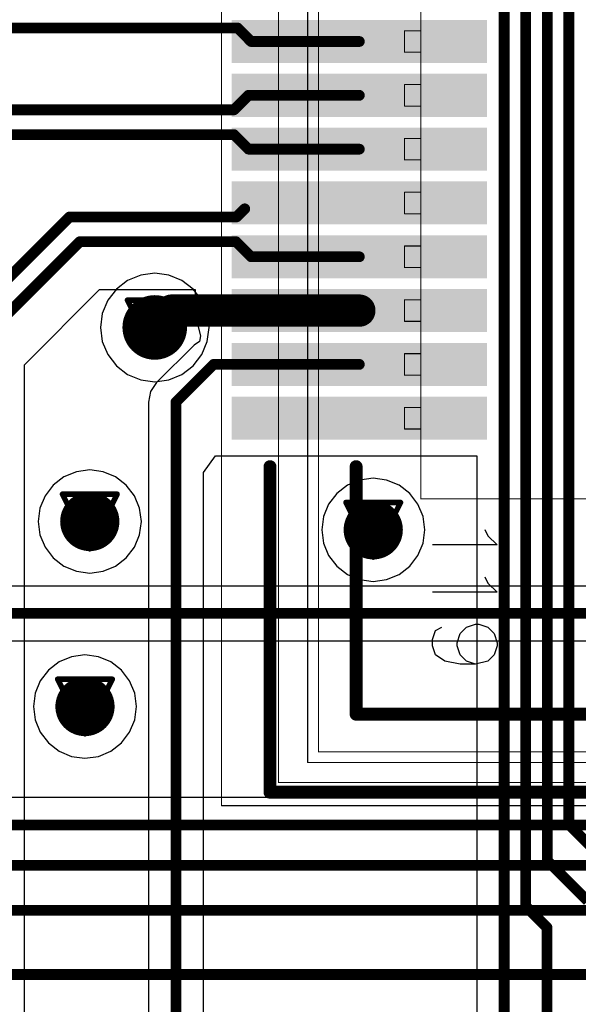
# Model space of a CAD drawing. Header units: millimetres. Extents: x 138 to 555, y 26 to 334.
# Tile 528 of 656: x 289 to 294, y 203 to 212. Entities that reach past the tile are written whole.
import ezdxf

# ---------------------------------------------------------------- set-up
doc = ezdxf.new("R2010")
doc.units = ezdxf.units.MM
for name, color, linetype in [('BottomLayer', 5, 'Continuous'), ('DrillDrawing', 1, 'Continuous'), ('Mechanical20', 56, 'Continuous'), ('Mechanical27', 56, 'Continuous'), ('MidLayer1', 16, 'Continuous'), ('MidLayer2', 76, 'Continuous'), ('MidLayer3', 90, 'Continuous'), ('MidLayer4', 156, 'Continuous'), ('MultiLayer', 9, 'Continuous'), ('TopLayer', 1, 'Continuous'), ('TopOverlay', 2, 'Continuous'), ('TopPaste', 8, 'Continuous'), ('TopSolder', 216, 'Continuous'), ('ViaHoleLayer', 16, 'Continuous')]:
    doc.layers.add(name, color=color, linetype=linetype)

# ---------------------------------------------------------------- blocks, each defined once
blk = doc.blocks.new('CON_SAMTEC_QSH_060_01_L_D_A_944')
at = {"layer": 'Mechanical20', "const_width": 0.01}
for points in [[(20.85, -4.15), (20.85, 3.95)], [(20.85, -4.15), (-20.85, -4.15)]]:
    blk.add_lwpolyline(points, dxfattribs=at)
at = {"layer": 'Mechanical20', "const_width": 0.005}
blk.add_lwpolyline([(20.8475, -4.15, 1), (20.8525, -4.15, 1)], format="xyb", close=True, dxfattribs=at)
blk.add_lwpolyline([(20.8475, -4.15, 1), (20.8525, -4.15, 1)], format="xyb", close=True, dxfattribs=at)
at = {"layer": 'Mechanical27'}
for p, q in [((18.3416, -1.6758), (18.4272, -1.5901)), ((18.4272, -1.5901), (18.4272, -2.1899)), ((18.7815, -1.6758), (18.8672, -1.5901)), ((18.8672, -1.5901), (18.8672, -2.1899)), ((19.1928, -1.6758), (19.2499, -1.6186)), ((19.2499, -1.6186), (19.3356, -1.5901)), ((19.3356, -1.5901), (19.3642, -1.5901)), ((19.3642, -1.5901), (19.4499, -1.6186)), ((19.4499, -1.6186), (19.507, -1.6758)), ((18.2844, -1.7043), (18.3416, -1.6758)), ((18.7243, -1.7043), (18.7815, -1.6758)), ((19.1642, -1.7615), (19.1928, -1.6758)), ((19.507, -1.6758), (19.5356, -1.79)), ((19.1642, -1.79), (19.1642, -1.7615)), ((19.1928, -1.8757), (19.1642, -1.79)), ((19.5356, -1.79), (19.507, -1.8757)), ((19.5356, -1.79), (19.5356, -1.9328)), ((19.2499, -1.9328), (19.1928, -1.8757)), ((19.507, -1.8757), (19.4499, -1.9328)), ((19.3356, -1.9614), (19.2499, -1.9328)), ((19.3642, -1.9614), (19.3356, -1.9614)), ((19.4499, -1.9328), (19.3642, -1.9614)), ((19.5356, -1.9328), (19.507, -2.0757)), ((19.507, -2.0757), (19.4499, -2.1614)), ((19.2214, -2.1614), (19.1928, -2.1042)), ((19.3071, -2.1899), (19.2214, -2.1614)), ((19.3642, -2.1899), (19.3071, -2.1899)), ((19.4499, -2.1614), (19.3642, -2.1899))]:
    blk.add_line(p, q, dxfattribs=at)
at = {"layer": 'Mechanical27', "const_width": 0.01}
for points in [[(20.635, -3.62), (20.635, 3.62)], [(20.45, -3.35), (20.45, 1.5)], [(20.35, -3.25), (20.35, 1.4)], [(18, -2.3), (18, -0.25)], [(18, -2.3), (2, -2.3)], [(13.85, -2.3), (13.65, -2.3)], [(13.65, -2.45), (13.65, -2.3)], [(13.85, -2.45), (13.85, -2.3)], [(14.35, -2.3), (14.15, -2.3)], [(14.15, -2.45), (14.15, -2.3)], [(14.35, -2.45), (14.35, -2.3)], [(14.85, -2.3), (14.65, -2.3)], [(14.65, -2.45), (14.65, -2.3)], [(14.85, -2.45), (14.85, -2.3)], [(15.35, -2.3), (15.15, -2.3)], [(15.15, -2.45), (15.15, -2.3)], [(15.35, -2.45), (15.35, -2.3)], [(15.85, -2.3), (15.65, -2.3)], [(15.65, -2.45), (15.65, -2.3)], [(15.85, -2.45), (15.85, -2.3)], [(16.35, -2.3), (16.15, -2.3)], [(16.15, -2.45), (16.15, -2.3)], [(16.35, -2.45), (16.35, -2.3)], [(16.85, -2.3), (16.65, -2.3)], [(16.65, -2.45), (16.65, -2.3)], [(16.85, -2.45), (16.85, -2.3)], [(17.35, -2.3), (17.15, -2.3)], [(17.15, -2.45), (17.15, -2.3)], [(17.35, -2.45), (17.35, -2.3)], [(13.85, -2.45), (13.65, -2.45)], [(14.35, -2.45), (14.15, -2.45)], [(14.85, -2.45), (14.65, -2.45)], [(15.35, -2.45), (15.15, -2.45)], [(15.85, -2.45), (15.65, -2.45)], [(16.35, -2.45), (16.15, -2.45)], [(16.85, -2.45), (16.65, -2.45)], [(17.35, -2.45), (17.15, -2.45)], [(20.35, -3.25), (-20.35, -3.25)], [(20.45, -3.35), (-20.45, -3.35)], [(20.635, -3.62), (-20.635, -3.62)]]:
    blk.add_lwpolyline(points, dxfattribs=at)
at = {"layer": 'Mechanical27', "const_width": 0.005}
for points in [[(13.6475, -2.3, 1), (13.6525, -2.3, 1)], [(13.6475, -2.3, 1), (13.6525, -2.3, 1)], [(13.8475, -2.3, 1), (13.8525, -2.3, 1)], [(13.8475, -2.3, 1), (13.8525, -2.3, 1)], [(14.1475, -2.3, 1), (14.1525, -2.3, 1)], [(14.1475, -2.3, 1), (14.1525, -2.3, 1)], [(14.3475, -2.3, 1), (14.3525, -2.3, 1)], [(14.3475, -2.3, 1), (14.3525, -2.3, 1)], [(14.6475, -2.3, 1), (14.6525, -2.3, 1)], [(14.6475, -2.3, 1), (14.6525, -2.3, 1)], [(14.8475, -2.3, 1), (14.8525, -2.3, 1)], [(14.8475, -2.3, 1), (14.8525, -2.3, 1)], [(15.1475, -2.3, 1), (15.1525, -2.3, 1)], [(15.1475, -2.3, 1), (15.1525, -2.3, 1)], [(15.3475, -2.3, 1), (15.3525, -2.3, 1)], [(15.3475, -2.3, 1), (15.3525, -2.3, 1)], [(15.6475, -2.3, 1), (15.6525, -2.3, 1)], [(15.6475, -2.3, 1), (15.6525, -2.3, 1)], [(15.8475, -2.3, 1), (15.8525, -2.3, 1)], [(15.8475, -2.3, 1), (15.8525, -2.3, 1)], [(16.1475, -2.3, 1), (16.1525, -2.3, 1)], [(16.1475, -2.3, 1), (16.1525, -2.3, 1)], [(16.3475, -2.3, 1), (16.3525, -2.3, 1)], [(16.3475, -2.3, 1), (16.3525, -2.3, 1)], [(16.6475, -2.3, 1), (16.6525, -2.3, 1)], [(16.6475, -2.3, 1), (16.6525, -2.3, 1)], [(16.8475, -2.3, 1), (16.8525, -2.3, 1)], [(16.8475, -2.3, 1), (16.8525, -2.3, 1)], [(17.1475, -2.3, 1), (17.1525, -2.3, 1)], [(17.1475, -2.3, 1), (17.1525, -2.3, 1)], [(17.3475, -2.3, 1), (17.3525, -2.3, 1)], [(17.3475, -2.3, 1), (17.3525, -2.3, 1)], [(17.9975, -2.3, 1), (18.0025, -2.3, 1)], [(17.9975, -2.3, 1), (18.0025, -2.3, 1)], [(13.6475, -2.45, 1), (13.6525, -2.45, 1)], [(13.6475, -2.45, 1), (13.6525, -2.45, 1)], [(13.8475, -2.45, 1), (13.8525, -2.45, 1)], [(13.8475, -2.45, 1), (13.8525, -2.45, 1)], [(14.1475, -2.45, 1), (14.1525, -2.45, 1)], [(14.1475, -2.45, 1), (14.1525, -2.45, 1)], [(14.3475, -2.45, 1), (14.3525, -2.45, 1)], [(14.3475, -2.45, 1), (14.3525, -2.45, 1)], [(14.6475, -2.45, 1), (14.6525, -2.45, 1)], [(14.6475, -2.45, 1), (14.6525, -2.45, 1)], [(14.8475, -2.45, 1), (14.8525, -2.45, 1)], [(14.8475, -2.45, 1), (14.8525, -2.45, 1)], [(15.1475, -2.45, 1), (15.1525, -2.45, 1)], [(15.1475, -2.45, 1), (15.1525, -2.45, 1)], [(15.3475, -2.45, 1), (15.3525, -2.45, 1)], [(15.3475, -2.45, 1), (15.3525, -2.45, 1)], [(15.6475, -2.45, 1), (15.6525, -2.45, 1)], [(15.6475, -2.45, 1), (15.6525, -2.45, 1)], [(15.8475, -2.45, 1), (15.8525, -2.45, 1)], [(15.8475, -2.45, 1), (15.8525, -2.45, 1)], [(16.1475, -2.45, 1), (16.1525, -2.45, 1)], [(16.1475, -2.45, 1), (16.1525, -2.45, 1)], [(16.3475, -2.45, 1), (16.3525, -2.45, 1)], [(16.3475, -2.45, 1), (16.3525, -2.45, 1)], [(16.6475, -2.45, 1), (16.6525, -2.45, 1)], [(16.6475, -2.45, 1), (16.6525, -2.45, 1)], [(16.8475, -2.45, 1), (16.8525, -2.45, 1)], [(16.8475, -2.45, 1), (16.8525, -2.45, 1)], [(17.1475, -2.45, 1), (17.1525, -2.45, 1)], [(17.1475, -2.45, 1), (17.1525, -2.45, 1)], [(17.3475, -2.45, 1), (17.3525, -2.45, 1)], [(17.3475, -2.45, 1), (17.3525, -2.45, 1)], [(20.3475, -3.25, 1), (20.3525, -3.25, 1)], [(20.3475, -3.25, 1), (20.3525, -3.25, 1)], [(20.4475, -3.35, 1), (20.4525, -3.35, 1)], [(20.4475, -3.35, 1), (20.4525, -3.35, 1)], [(20.6325, -3.62, 1), (20.6375, -3.62, 1)], [(20.6325, -3.62, 1), (20.6375, -3.62, 1)]]:
    blk.add_lwpolyline(points, format="xyb", close=True, dxfattribs=at)
at = {"layer": 'TopLayer'}
for points in [[(13.9, -4.005), (13.9, -1.735), (13.6, -4.005), (13.6, -1.735)], [(14.4, -4.005), (14.4, -1.735), (14.1, -4.005), (14.1, -1.735)], [(14.9, -4.005), (14.9, -1.735), (14.6, -4.005), (14.6, -1.735)], [(15.4, -4.005), (15.4, -1.735), (15.1, -4.005), (15.1, -1.735)], [(15.9, -4.005), (15.9, -1.735), (15.6, -4.005), (15.6, -1.735)], [(16.4, -4.005), (16.4, -1.735), (16.1, -4.005), (16.1, -1.735)], [(16.9, -4.005), (16.9, -1.735), (16.6, -4.005), (16.6, -1.735)], [(17.4, -4.005), (17.4, -1.735), (17.1, -4.005), (17.1, -1.735)]]:
    blk.add_solid(points, dxfattribs=at)
at = {"layer": 'TopOverlay', "const_width": 0.12}
for points in [[(20.725, -3.7), (20.725, 3.7)], [(20, -2.9), (20, 1.5)], [(20, -2.9), (17.7, -2.9)], [(20.725, -3.7), (17.7, -3.7)]]:
    blk.add_lwpolyline(points, dxfattribs=at)
at = {"layer": 'TopOverlay', "const_width": 0.06}
for points in [[(17.67, -2.9, 1), (17.73, -2.9, 1)], [(19.97, -2.9, 1), (20.03, -2.9, 1)], [(19.97, -2.9, 1), (20.03, -2.9, 1)], [(17.67, -3.7, 1), (17.73, -3.7, 1)], [(20.695, -3.7, 1), (20.755, -3.7, 1)], [(20.695, -3.7, 1), (20.755, -3.7, 1)]]:
    blk.add_lwpolyline(points, format="xyb", close=True, dxfattribs=at)
at = {"layer": 'TopPaste'}
for points in [[(13.9, -4.005), (13.9, -1.735), (13.6, -4.005), (13.6, -1.735)], [(14.4, -4.005), (14.4, -1.735), (14.1, -4.005), (14.1, -1.735)], [(14.9, -4.005), (14.9, -1.735), (14.6, -4.005), (14.6, -1.735)], [(15.4, -4.005), (15.4, -1.735), (15.1, -4.005), (15.1, -1.735)], [(15.9, -4.005), (15.9, -1.735), (15.6, -4.005), (15.6, -1.735)], [(16.4, -4.005), (16.4, -1.735), (16.1, -4.005), (16.1, -1.735)], [(16.9, -4.005), (16.9, -1.735), (16.6, -4.005), (16.6, -1.735)], [(17.4, -4.005), (17.4, -1.735), (17.1, -4.005), (17.1, -1.735)]]:
    blk.add_solid(points, dxfattribs=at)
at = {"layer": 'TopSolder'}
for points in [[(13.95, -4.055), (13.95, -1.685), (13.55, -4.055), (13.55, -1.685)], [(14.45, -4.055), (14.45, -1.685), (14.05, -4.055), (14.05, -1.685)], [(14.95, -4.055), (14.95, -1.685), (14.55, -4.055), (14.55, -1.685)], [(15.45, -4.055), (15.45, -1.685), (15.05, -4.055), (15.05, -1.685)], [(15.95, -4.055), (15.95, -1.685), (15.55, -4.055), (15.55, -1.685)], [(16.45, -4.055), (16.45, -1.685), (16.05, -4.055), (16.05, -1.685)], [(16.95, -4.055), (16.95, -1.685), (16.55, -4.055), (16.55, -1.685)], [(17.45, -4.055), (17.45, -1.685), (17.05, -4.055), (17.05, -1.685)]]:
    blk.add_solid(points, dxfattribs=at)

msp = doc.modelspace()

# ---------------------------------------------------------------- linework, layer by layer
at = {"layer": 'BottomLayer'}
for p, q in [((298.5169, 206.6983), (285.7746, 206.6983)), ((285.669, 206.1885), (296.544, 206.1885)), ((296.5395, 204.7336), (260.4112, 204.7336))]:
    msp.add_line(p, q, dxfattribs=at)
for points, const_width in [([(289.9002, 209.1008, 1), (290.2002, 209.1008, 1)], 0.3), ([(289.3092, 207.2977, 1), (289.5842, 207.2977, 1)], 0.275), ([(291.9422, 207.2204, 1), (292.2172, 207.2204, 1)], 0.275), ([(289.2648, 205.5786, 1), (289.5398, 205.5786, 1)], 0.275)]:
    msp.add_lwpolyline(points, format="xyb", close=True, dxfattribs=dict(at, const_width=const_width))
at = {"layer": 'BottomLayer', "const_width": 0.1}
for points in [[(285.669, 206.4434), (298.9516, 206.4434)], [(260.3056, 204.4787), (298.5918, 204.4787)], [(259.9493, 204.1025), (298.9789, 204.1025)], [(259.631, 203.6854), (299.6972, 203.6854)], [(259.4247, 203.0885), (300.4181, 203.0885)]]:
    msp.add_lwpolyline(points, dxfattribs=at)
at = {"layer": 'DrillDrawing', "const_width": 0.0508}
for points in [[(289.7962, 209.3548), (290.3042, 209.3548)], [(289.7962, 209.3548), (290.0502, 208.8468)], [(290.0502, 208.8468), (290.3042, 209.3548)], [(289.8978, 209.2532), (290.2026, 209.2532)], [(289.8978, 209.2532), (290.0502, 208.9484)], [(290.0502, 208.9484), (290.2026, 209.2532)], [(289.1927, 207.5517), (289.7007, 207.5517)], [(289.1927, 207.5517), (289.4467, 207.0437)], [(289.4467, 207.0437), (289.7007, 207.5517)], [(291.8257, 207.4744), (292.3337, 207.4744)], [(291.8257, 207.4744), (292.0797, 206.9664)], [(292.0797, 206.9664), (292.3337, 207.4744)], [(289.2943, 207.4501), (289.5991, 207.4501)], [(289.2943, 207.4501), (289.4467, 207.1453)], [(289.4467, 207.1453), (289.5991, 207.4501)], [(291.9273, 207.3728), (292.2321, 207.3728)], [(291.9273, 207.3728), (292.0797, 207.068)], [(292.0797, 207.068), (292.2321, 207.3728)], [(289.1483, 205.8326), (289.6563, 205.8326)], [(289.1483, 205.8326), (289.4023, 205.3246)], [(289.4023, 205.3246), (289.6563, 205.8326)], [(289.2499, 205.731), (289.5547, 205.731)], [(289.2499, 205.731), (289.4023, 205.4262)], [(289.4023, 205.4262), (289.5547, 205.731)]]:
    msp.add_lwpolyline(points, dxfattribs=at)
at = {"layer": 'DrillDrawing', "const_width": 0.0254}
for points in [[(289.7835, 209.3548, 1), (289.8089, 209.3548, 1)], [(289.7835, 209.3548, 1), (289.8089, 209.3548, 1)], [(290.2915, 209.3548, 1), (290.3169, 209.3548, 1)], [(290.2915, 209.3548, 1), (290.3169, 209.3548, 1)], [(289.8851, 209.2532, 1), (289.9105, 209.2532, 1)], [(289.8851, 209.2532, 1), (289.9105, 209.2532, 1)], [(290.1899, 209.2532, 1), (290.2153, 209.2532, 1)], [(290.1899, 209.2532, 1), (290.2153, 209.2532, 1)], [(290.0375, 208.9484, 1), (290.0629, 208.9484, 1)], [(290.0375, 208.9484, 1), (290.0629, 208.9484, 1)], [(290.0375, 208.8468, 1), (290.0629, 208.8468, 1)], [(290.0375, 208.8468, 1), (290.0629, 208.8468, 1)], [(289.18, 207.5517, 1), (289.2054, 207.5517, 1)], [(289.18, 207.5517, 1), (289.2054, 207.5517, 1)], [(289.688, 207.5517, 1), (289.7134, 207.5517, 1)], [(289.688, 207.5517, 1), (289.7134, 207.5517, 1)], [(291.813, 207.4744, 1), (291.8384, 207.4744, 1)], [(291.813, 207.4744, 1), (291.8384, 207.4744, 1)], [(292.321, 207.4744, 1), (292.3464, 207.4744, 1)], [(292.321, 207.4744, 1), (292.3464, 207.4744, 1)], [(289.2816, 207.4501, 1), (289.307, 207.4501, 1)], [(289.2816, 207.4501, 1), (289.307, 207.4501, 1)], [(289.5864, 207.4501, 1), (289.6118, 207.4501, 1)], [(289.5864, 207.4501, 1), (289.6118, 207.4501, 1)], [(291.9146, 207.3728, 1), (291.94, 207.3728, 1)], [(291.9146, 207.3728, 1), (291.94, 207.3728, 1)], [(292.2194, 207.3728, 1), (292.2448, 207.3728, 1)], [(292.2194, 207.3728, 1), (292.2448, 207.3728, 1)], [(289.434, 207.1453, 1), (289.4594, 207.1453, 1)], [(289.434, 207.1453, 1), (289.4594, 207.1453, 1)], [(289.434, 207.0437, 1), (289.4594, 207.0437, 1)], [(289.434, 207.0437, 1), (289.4594, 207.0437, 1)], [(292.067, 207.068, 1), (292.0924, 207.068, 1)], [(292.067, 207.068, 1), (292.0924, 207.068, 1)], [(292.067, 206.9664, 1), (292.0924, 206.9664, 1)], [(292.067, 206.9664, 1), (292.0924, 206.9664, 1)], [(289.1356, 205.8326, 1), (289.161, 205.8326, 1)], [(289.1356, 205.8326, 1), (289.161, 205.8326, 1)], [(289.6436, 205.8326, 1), (289.669, 205.8326, 1)], [(289.6436, 205.8326, 1), (289.669, 205.8326, 1)], [(289.2372, 205.731, 1), (289.2626, 205.731, 1)], [(289.2372, 205.731, 1), (289.2626, 205.731, 1)], [(289.542, 205.731, 1), (289.5674, 205.731, 1)], [(289.542, 205.731, 1), (289.5674, 205.731, 1)], [(289.3896, 205.4262, 1), (289.415, 205.4262, 1)], [(289.3896, 205.4262, 1), (289.415, 205.4262, 1)], [(289.3896, 205.3246, 1), (289.415, 205.3246, 1)], [(289.3896, 205.3246, 1), (289.415, 205.3246, 1)]]:
    msp.add_lwpolyline(points, format="xyb", close=True, dxfattribs=at)
at = {"layer": 'MidLayer1'}
for p, q in [((290.0502, 209.6051), (289.9197, 209.5879)), ((290.1807, 209.5879), (290.0502, 209.6051)), ((289.798, 209.5375), (289.6936, 209.4574)), ((289.9197, 209.5879), (289.798, 209.5375)), ((290.3023, 209.5375), (290.1807, 209.5879)), ((290.4068, 209.4574), (290.3023, 209.5375)), ((289.6936, 209.4574), (289.6134, 209.3529)), ((290.4869, 209.3529), (290.4068, 209.4574)), ((289.6134, 209.3529), (289.5631, 209.2313)), ((290.5373, 209.2313), (290.4869, 209.3529)), ((289.5631, 209.2313), (289.5459, 209.1008)), ((290.5545, 209.1008), (290.5373, 209.2313)), ((289.5459, 209.1008), (289.5631, 208.9703)), ((290.5373, 208.9703), (290.5545, 209.1008)), ((289.5631, 208.9703), (289.6134, 208.8486)), ((290.4869, 208.8486), (290.5373, 208.9703)), ((289.6134, 208.8486), (289.6936, 208.7442)), ((290.4068, 208.7442), (290.4869, 208.8486)), ((289.6936, 208.7442), (289.798, 208.664)), ((290.3023, 208.664), (290.4068, 208.7442)), ((289.798, 208.664), (289.9197, 208.6136)), ((289.9197, 208.6136), (290.0502, 208.5965)), ((290.0502, 208.5965), (290.1807, 208.6136)), ((290.1807, 208.6136), (290.3023, 208.664)), ((289.4467, 207.7768), (289.3227, 207.7605)), ((289.5707, 207.7605), (289.4467, 207.7768)), ((289.2072, 207.7126), (289.1079, 207.6365)), ((289.3227, 207.7605), (289.2072, 207.7126)), ((289.6863, 207.7126), (289.5707, 207.7605)), ((289.7855, 207.6365), (289.6863, 207.7126)), ((291.9557, 207.6832), (291.8401, 207.6353)), ((292.0797, 207.6995), (291.9557, 207.6832)), ((292.2037, 207.6832), (292.0797, 207.6995)), ((292.3192, 207.6353), (292.2037, 207.6832)), ((289.1079, 207.6365), (289.0318, 207.5372)), ((289.8616, 207.5372), (289.7855, 207.6365)), ((291.8401, 207.6353), (291.7409, 207.5592)), ((292.4184, 207.5592), (292.3192, 207.6353)), ((289.0318, 207.5372), (288.9839, 207.4217)), ((289.9095, 207.4217), (289.8616, 207.5372)), ((291.7409, 207.5592), (291.6648, 207.4599)), ((292.4946, 207.4599), (292.4184, 207.5592)), ((288.9839, 207.4217), (288.9676, 207.2977)), ((289.9258, 207.2977), (289.9095, 207.4217)), ((291.6648, 207.4599), (291.6169, 207.3444)), ((292.5424, 207.3444), (292.4946, 207.4599)), ((291.6169, 207.3444), (291.6006, 207.2204)), ((292.5588, 207.2204), (292.5424, 207.3444)), ((288.9676, 207.2977), (288.9839, 207.1737)), ((289.9095, 207.1737), (289.9258, 207.2977)), ((291.6006, 207.2204), (291.6169, 207.0964)), ((292.5424, 207.0964), (292.5588, 207.2204)), ((288.9839, 207.1737), (289.0318, 207.0581)), ((289.8616, 207.0581), (289.9095, 207.1737)), ((289.0318, 207.0581), (289.1079, 206.9589)), ((289.7855, 206.9589), (289.8616, 207.0581)), ((291.6169, 207.0964), (291.6648, 206.9808)), ((292.4946, 206.9808), (292.5424, 207.0964)), ((289.1079, 206.9589), (289.2072, 206.8828)), ((289.6863, 206.8828), (289.7855, 206.9589)), ((291.6648, 206.9808), (291.7409, 206.8816)), ((292.4184, 206.8816), (292.4946, 206.9808)), ((289.2072, 206.8828), (289.3227, 206.8349)), ((289.5707, 206.8349), (289.6863, 206.8828)), ((291.7409, 206.8816), (291.8401, 206.8055)), ((292.3192, 206.8055), (292.4184, 206.8816)), ((289.3227, 206.8349), (289.4467, 206.8186)), ((289.4467, 206.8186), (289.5707, 206.8349)), ((291.8401, 206.8055), (291.9557, 206.7576)), ((291.9557, 206.7576), (292.0797, 206.7413)), ((292.0797, 206.7413), (292.2037, 206.7576)), ((292.2037, 206.7576), (292.3192, 206.8055)), ((289.2783, 206.0414), (289.1627, 205.9935)), ((289.4023, 206.0577), (289.2783, 206.0414)), ((289.5263, 206.0414), (289.4023, 206.0577)), ((289.6418, 205.9935), (289.5263, 206.0414)), ((289.1627, 205.9935), (289.0635, 205.9174)), ((289.741, 205.9174), (289.6418, 205.9935)), ((289.0635, 205.9174), (288.9873, 205.8181)), ((289.8172, 205.8181), (289.741, 205.9174)), ((288.9873, 205.8181), (288.9395, 205.7026)), ((289.865, 205.7026), (289.8172, 205.8181)), ((288.9395, 205.7026), (288.9232, 205.5786)), ((289.8813, 205.5786), (289.865, 205.7026)), ((288.9232, 205.5786), (288.9395, 205.4546)), ((289.865, 205.4546), (289.8813, 205.5786)), ((288.9395, 205.4546), (288.9873, 205.339)), ((289.8172, 205.339), (289.865, 205.4546)), ((288.9873, 205.339), (289.0635, 205.2398)), ((289.741, 205.2398), (289.8172, 205.339)), ((289.0635, 205.2398), (289.1627, 205.1637)), ((289.6418, 205.1637), (289.741, 205.2398)), ((289.1627, 205.1637), (289.2783, 205.1158)), ((289.2783, 205.1158), (289.4023, 205.0995)), ((289.4023, 205.0995), (289.5263, 205.1158)), ((289.5263, 205.1158), (289.6418, 205.1637))]:
    msp.add_line(p, q, dxfattribs=at)
for points, const_width in [([(289.9002, 209.1008, 1), (290.2002, 209.1008, 1)], 0.3), ([(289.3092, 207.2977, 1), (289.5842, 207.2977, 1)], 0.275), ([(291.9422, 207.2204, 1), (292.2172, 207.2204, 1)], 0.275), ([(289.2648, 205.5786, 1), (289.5398, 205.5786, 1)], 0.275)]:
    msp.add_lwpolyline(points, format="xyb", close=True, dxfattribs=dict(at, const_width=const_width))
at = {"layer": 'MidLayer2'}
for points, const_width in [([(289.9002, 209.1008, 1), (290.2002, 209.1008, 1)], 0.3), ([(289.3092, 207.2977, 1), (289.5842, 207.2977, 1)], 0.275), ([(291.9422, 207.2204, 1), (292.2172, 207.2204, 1)], 0.275), ([(289.2648, 205.5786, 1), (289.5398, 205.5786, 1)], 0.275)]:
    msp.add_lwpolyline(points, format="xyb", close=True, dxfattribs=dict(at, const_width=const_width))
at = {"layer": 'MidLayer3'}
for points, const_width in [([(289.9002, 209.1008, 1), (290.2002, 209.1008, 1)], 0.3), ([(289.3092, 207.2977, 1), (289.5842, 207.2977, 1)], 0.275), ([(291.9422, 207.2204, 1), (292.2172, 207.2204, 1)], 0.275), ([(289.2648, 205.5786, 1), (289.5398, 205.5786, 1)], 0.275)]:
    msp.add_lwpolyline(points, format="xyb", close=True, dxfattribs=dict(at, const_width=const_width))
at = {"layer": 'MidLayer4'}
for p, q in [((290.0502, 209.6051), (289.9197, 209.5879)), ((290.1807, 209.5879), (290.0502, 209.6051)), ((289.798, 209.5375), (289.6936, 209.4574)), ((289.9197, 209.5879), (289.798, 209.5375)), ((290.3023, 209.5375), (290.1807, 209.5879)), ((290.4068, 209.4574), (290.3023, 209.5375)), ((289.6936, 209.4574), (289.6134, 209.3529)), ((290.4869, 209.3529), (290.4068, 209.4574)), ((289.6134, 209.3529), (289.5631, 209.2313)), ((290.5373, 209.2313), (290.4869, 209.3529)), ((289.5631, 209.2313), (289.5459, 209.1008)), ((290.5545, 209.1008), (290.5373, 209.2313)), ((289.5459, 209.1008), (289.5631, 208.9703)), ((290.5373, 208.9703), (290.5545, 209.1008)), ((289.5631, 208.9703), (289.6134, 208.8486)), ((290.4869, 208.8486), (290.5373, 208.9703)), ((289.6134, 208.8486), (289.6936, 208.7442)), ((290.4068, 208.7442), (290.4869, 208.8486)), ((289.6936, 208.7442), (289.798, 208.664)), ((290.3023, 208.664), (290.4068, 208.7442)), ((289.798, 208.664), (289.9197, 208.6136)), ((289.9197, 208.6136), (290.0502, 208.5965)), ((290.0502, 208.5965), (290.1807, 208.6136)), ((290.1807, 208.6136), (290.3023, 208.664)), ((289.4467, 207.7768), (289.3227, 207.7605)), ((289.5707, 207.7605), (289.4467, 207.7768)), ((289.2072, 207.7126), (289.1079, 207.6365)), ((289.3227, 207.7605), (289.2072, 207.7126)), ((289.6863, 207.7126), (289.5707, 207.7605)), ((289.7855, 207.6365), (289.6863, 207.7126)), ((291.9557, 207.6832), (291.8401, 207.6353)), ((292.0797, 207.6995), (291.9557, 207.6832)), ((292.2037, 207.6832), (292.0797, 207.6995)), ((292.3192, 207.6353), (292.2037, 207.6832)), ((289.1079, 207.6365), (289.0318, 207.5372)), ((289.8616, 207.5372), (289.7855, 207.6365)), ((291.8401, 207.6353), (291.7409, 207.5592)), ((292.4184, 207.5592), (292.3192, 207.6353)), ((289.0318, 207.5372), (288.9839, 207.4217)), ((289.9095, 207.4217), (289.8616, 207.5372)), ((291.7409, 207.5592), (291.6648, 207.4599)), ((292.4946, 207.4599), (292.4184, 207.5592)), ((288.9839, 207.4217), (288.9676, 207.2977)), ((289.9258, 207.2977), (289.9095, 207.4217)), ((291.6648, 207.4599), (291.6169, 207.3444)), ((292.5424, 207.3444), (292.4946, 207.4599)), ((291.6169, 207.3444), (291.6006, 207.2204)), ((292.5588, 207.2204), (292.5424, 207.3444)), ((288.9676, 207.2977), (288.9839, 207.1737)), ((289.9095, 207.1737), (289.9258, 207.2977)), ((291.6006, 207.2204), (291.6169, 207.0964)), ((292.5424, 207.0964), (292.5588, 207.2204)), ((288.9839, 207.1737), (289.0318, 207.0581)), ((289.8616, 207.0581), (289.9095, 207.1737)), ((289.0318, 207.0581), (289.1079, 206.9589)), ((289.7855, 206.9589), (289.8616, 207.0581)), ((291.6169, 207.0964), (291.6648, 206.9808)), ((292.4946, 206.9808), (292.5424, 207.0964)), ((289.1079, 206.9589), (289.2072, 206.8828)), ((289.6863, 206.8828), (289.7855, 206.9589)), ((291.6648, 206.9808), (291.7409, 206.8816)), ((292.4184, 206.8816), (292.4946, 206.9808)), ((289.2072, 206.8828), (289.3227, 206.8349)), ((289.5707, 206.8349), (289.6863, 206.8828)), ((291.7409, 206.8816), (291.8401, 206.8055)), ((292.3192, 206.8055), (292.4184, 206.8816)), ((289.3227, 206.8349), (289.4467, 206.8186)), ((289.4467, 206.8186), (289.5707, 206.8349)), ((291.8401, 206.8055), (291.9557, 206.7576)), ((291.9557, 206.7576), (292.0797, 206.7413)), ((292.0797, 206.7413), (292.2037, 206.7576)), ((292.2037, 206.7576), (292.3192, 206.8055)), ((289.2783, 206.0414), (289.1627, 205.9935)), ((289.4023, 206.0577), (289.2783, 206.0414)), ((289.5263, 206.0414), (289.4023, 206.0577)), ((289.6418, 205.9935), (289.5263, 206.0414)), ((289.1627, 205.9935), (289.0635, 205.9174)), ((289.741, 205.9174), (289.6418, 205.9935)), ((289.0635, 205.9174), (288.9873, 205.8181)), ((289.8172, 205.8181), (289.741, 205.9174)), ((288.9873, 205.8181), (288.9395, 205.7026)), ((289.865, 205.7026), (289.8172, 205.8181)), ((288.9395, 205.7026), (288.9232, 205.5786)), ((289.8813, 205.5786), (289.865, 205.7026)), ((288.9232, 205.5786), (288.9395, 205.4546)), ((289.865, 205.4546), (289.8813, 205.5786)), ((288.9395, 205.4546), (288.9873, 205.339)), ((289.8172, 205.339), (289.865, 205.4546)), ((288.9873, 205.339), (289.0635, 205.2398)), ((289.741, 205.2398), (289.8172, 205.339)), ((289.0635, 205.2398), (289.1627, 205.1637)), ((289.6418, 205.1637), (289.741, 205.2398)), ((289.1627, 205.1637), (289.2783, 205.1158)), ((289.2783, 205.1158), (289.4023, 205.0995)), ((289.4023, 205.0995), (289.5263, 205.1158)), ((289.5263, 205.1158), (289.6418, 205.1637))]:
    msp.add_line(p, q, dxfattribs=at)
for points, const_width in [([(289.9002, 209.1008, 1), (290.2002, 209.1008, 1)], 0.3), ([(289.3092, 207.2977, 1), (289.5842, 207.2977, 1)], 0.275), ([(291.9422, 207.2204, 1), (292.2172, 207.2204, 1)], 0.275), ([(289.2648, 205.5786, 1), (289.5398, 205.5786, 1)], 0.275)]:
    msp.add_lwpolyline(points, format="xyb", close=True, dxfattribs=dict(at, const_width=const_width))
at = {"layer": 'MultiLayer'}
for points, const_width in [([(289.9002, 209.1008, 1), (290.2002, 209.1008, 1)], 0.3), ([(289.3092, 207.2977, 1), (289.5842, 207.2977, 1)], 0.275), ([(291.9422, 207.2204, 1), (292.2172, 207.2204, 1)], 0.275), ([(289.2648, 205.5786, 1), (289.5398, 205.5786, 1)], 0.275)]:
    msp.add_lwpolyline(points, format="xyb", close=True, dxfattribs=dict(at, const_width=const_width))
at = {"layer": 'TopLayer'}
for p, q in [((288.8393, 208.7548), (289.538, 209.4536)), ((289.538, 209.4536), (290.4255, 209.4536)), ((290.4255, 209.4536), (290.4255, 209.2174)), ((290.4255, 209.2174), (290.4255, 209.2174)), ((290.4255, 209.2174), (290.4758, 209.0235)), ((290.4645, 208.9694), (290.4169, 208.9376)), ((290.4758, 209.0235), (290.4645, 208.9694)), ((290.4169, 208.9376), (290.0671, 208.5878)), ((288.8393, 170.9364), (288.8393, 208.7548)), ((290.0671, 208.5878), (290.0119, 208.5051)), ((290.0119, 208.5051), (289.9925, 208.4076)), ((289.9925, 208.4076), (289.9925, 174.525)), ((290.5022, 207.7543), (290.6155, 207.9074)), ((290.6155, 207.9074), (293.0409, 207.9074)), ((293.0409, 207.9074), (293.0409, 190.6206)), ((290.5022, 174.6306), (290.5022, 207.7543))]:
    msp.add_line(p, q, dxfattribs=at)
for points, const_width in [([(293.8958, 204.4832), (293.8958, 215.721)], 0.1), ([(293.6958, 204.147), (293.6958, 215.556)], 0.1), ([(293.4958, 203.7229), (293.4958, 215.2537)], 0.1), ([(293.2958, 190.6206), (293.2958, 214.9524)], 0.1), ([(285.864, 211.8824), (290.8205, 211.8824)], 0.1), ([(290.8205, 211.8824), (290.9454, 211.7574)], 0.1), ([(290.9454, 211.7574), (291.9505, 211.7574)], 0.1), ([(290.7855, 211.1224), (290.9204, 211.2574)], 0.1), ([(290.9204, 211.2574), (291.9505, 211.2574)], 0.1), ([(287.713, 211.1224), (290.7855, 211.1224)], 0.1), ([(287.5029, 210.8924), (290.196, 210.8924)], 0.1), ([(290.196, 210.8924), (290.7855, 210.8924)], 0.1), ([(290.7855, 210.8924), (290.9204, 210.7574)], 0.1), ([(290.9204, 210.7574), (291.9505, 210.7574)], 0.1), ([(290.8106, 210.1276), (290.8862, 210.2031)], 0.1), ([(288.1655, 209.0339), (289.2591, 210.1276)], 0.1), ([(289.2591, 210.1276), (290.8106, 210.1276)], 0.1), ([(288.3955, 208.9387), (289.3542, 209.8974)], 0.1), ([(289.3542, 209.8974), (290.805, 209.8974)], 0.1), ([(290.805, 209.8974), (290.8432, 209.8592)], 0.1), ([(290.8434, 209.8594), (290.9454, 209.7574)], 0.1), ([(290.9454, 209.7574), (291.9505, 209.7574)], 0.1), ([(290.0423, 209.0919), (290.2078, 209.2574)], 0.3), ([(290.0502, 209.1008), (290.2068, 209.2574)], 0.3), ([(290.2068, 209.2574), (290.2078, 209.2574)], 0.3), ([(290.2078, 209.2574), (291.9505, 209.2574)], 0.3), ([(290.2078, 209.2574), (290.5291, 209.2574)], 0.3), ([(290.2473, 208.4076), (290.5972, 208.7574)], 0.1), ([(290.5972, 208.7574), (291.9505, 208.7574)], 0.1), ([(290.2473, 174.525), (290.2473, 208.4076)], 0.1), ([(293.8958, 204.4832), (294.4633, 203.9156)], 0.1), ([(293.6958, 204.147), (294.0725, 203.7703)], 0.1), ([(293.4958, 203.7229), (293.6938, 203.5248)], 0.1), ([(293.6938, 191.2206), (293.6938, 203.5248)], 0.1)]:
    msp.add_lwpolyline(points, dxfattribs=dict(at, const_width=const_width))
for points, const_width in [([(290.7955, 211.8824, 1), (290.8455, 211.8824, 1)], 0.05), ([(290.7955, 211.8824, 1), (290.8455, 211.8824, 1)], 0.05), ([(290.9204, 211.7574, 1), (290.9704, 211.7574, 1)], 0.05), ([(290.9204, 211.7574, 1), (290.9704, 211.7574, 1)], 0.05), ([(291.9255, 211.7574, 1), (291.9755, 211.7574, 1)], 0.05), ([(290.8954, 211.2574, 1), (290.9454, 211.2574, 1)], 0.05), ([(290.8954, 211.2574, 1), (290.9454, 211.2574, 1)], 0.05), ([(291.9255, 211.2574, 1), (291.9755, 211.2574, 1)], 0.05), ([(290.7605, 211.1224, 1), (290.8105, 211.1224, 1)], 0.05), ([(290.7605, 211.1224, 1), (290.8105, 211.1224, 1)], 0.05), ([(290.171, 210.8924, 1), (290.221, 210.8924, 1)], 0.05), ([(290.171, 210.8924, 1), (290.221, 210.8924, 1)], 0.05), ([(290.7605, 210.8924, 1), (290.8105, 210.8924, 1)], 0.05), ([(290.7605, 210.8924, 1), (290.8105, 210.8924, 1)], 0.05), ([(290.8954, 210.7574, 1), (290.9454, 210.7574, 1)], 0.05), ([(290.8954, 210.7574, 1), (290.9454, 210.7574, 1)], 0.05), ([(291.9255, 210.7574, 1), (291.9755, 210.7574, 1)], 0.05), ([(290.8612, 210.2031, 1), (290.9112, 210.2031, 1)], 0.05), ([(289.2341, 210.1276, 1), (289.2841, 210.1276, 1)], 0.05), ([(289.2341, 210.1276, 1), (289.2841, 210.1276, 1)], 0.05), ([(290.7856, 210.1276, 1), (290.8356, 210.1276, 1)], 0.05), ([(290.7856, 210.1276, 1), (290.8356, 210.1276, 1)], 0.05), ([(289.3292, 209.8974, 1), (289.3792, 209.8974, 1)], 0.05), ([(289.3292, 209.8974, 1), (289.3792, 209.8974, 1)], 0.05), ([(290.78, 209.8974, 1), (290.83, 209.8974, 1)], 0.05), ([(290.78, 209.8974, 1), (290.83, 209.8974, 1)], 0.05), ([(290.8182, 209.8592, 1), (290.8682, 209.8592, 1)], 0.05), ([(290.8184, 209.8594, 1), (290.8684, 209.8594, 1)], 0.05), ([(290.9204, 209.7574, 1), (290.9704, 209.7574, 1)], 0.05), ([(290.9204, 209.7574, 1), (290.9704, 209.7574, 1)], 0.05), ([(291.9255, 209.7574, 1), (291.9755, 209.7574, 1)], 0.05), ([(290.1318, 209.2574, 1), (290.2818, 209.2574, 1)], 0.15), ([(290.1318, 209.2574, 1), (290.2818, 209.2574, 1)], 0.15), ([(290.1328, 209.2574, 1), (290.2828, 209.2574, 1)], 0.15), ([(290.1328, 209.2574, 1), (290.2828, 209.2574, 1)], 0.15), ([(290.1328, 209.2574, 1), (290.2828, 209.2574, 1)], 0.15), ([(290.1328, 209.2574, 1), (290.2828, 209.2574, 1)], 0.15), ([(290.4541, 209.2574, 1), (290.6041, 209.2574, 1)], 0.15), ([(291.8755, 209.2574, 1), (292.0255, 209.2574, 1)], 0.15), ([(289.9002, 209.1008, 1), (290.2002, 209.1008, 1)], 0.3), ([(289.9673, 209.0919, 1), (290.1173, 209.0919, 1)], 0.15), ([(289.9752, 209.1008, 1), (290.1252, 209.1008, 1)], 0.15), ([(290.5722, 208.7574, 1), (290.6222, 208.7574, 1)], 0.05), ([(290.5722, 208.7574, 1), (290.6222, 208.7574, 1)], 0.05), ([(291.9255, 208.7574, 1), (291.9755, 208.7574, 1)], 0.05), ([(290.2224, 208.4076, 1), (290.2723, 208.4076, 1)], 0.05), ([(290.2224, 208.4076, 1), (290.2723, 208.4076, 1)], 0.05), ([(289.3092, 207.2977, 1), (289.5842, 207.2977, 1)], 0.275), ([(291.9422, 207.2204, 1), (292.2172, 207.2204, 1)], 0.275), ([(289.2648, 205.5786, 1), (289.5398, 205.5786, 1)], 0.275), ([(293.8708, 204.4832, 1), (293.9208, 204.4832, 1)], 0.05), ([(293.8708, 204.4832, 1), (293.9208, 204.4832, 1)], 0.05), ([(293.6708, 204.147, 1), (293.7208, 204.147, 1)], 0.05), ([(293.6708, 204.147, 1), (293.7208, 204.147, 1)], 0.05), ([(293.4708, 203.7229, 1), (293.5208, 203.7229, 1)], 0.05), ([(293.4708, 203.7229, 1), (293.5208, 203.7229, 1)], 0.05), ([(293.6688, 203.5248, 1), (293.7188, 203.5248, 1)], 0.05), ([(293.6688, 203.5248, 1), (293.7188, 203.5248, 1)], 0.05)]:
    msp.add_lwpolyline(points, format="xyb", close=True, dxfattribs=dict(at, const_width=const_width))
at = {"layer": 'ViaHoleLayer', "const_width": 0.15}
for points in [[(289.9752, 209.1008, 1), (290.1252, 209.1008, 1)], [(289.3717, 207.2977, 1), (289.5217, 207.2977, 1)], [(292.0047, 207.2204, 1), (292.1547, 207.2204, 1)], [(289.3273, 205.5786, 1), (289.4772, 205.5786, 1)]]:
    msp.add_lwpolyline(points, format="xyb", close=True, dxfattribs=at)

# ---------------------------------------------------------------- block references
at = {"rotation": 270}
msp.add_blockref('CON_SAMTEC_QSH_060_01_L_D_A_944', (294.8205, 225.5074), dxfattribs=at)

doc.saveas('drawing.dxf')
